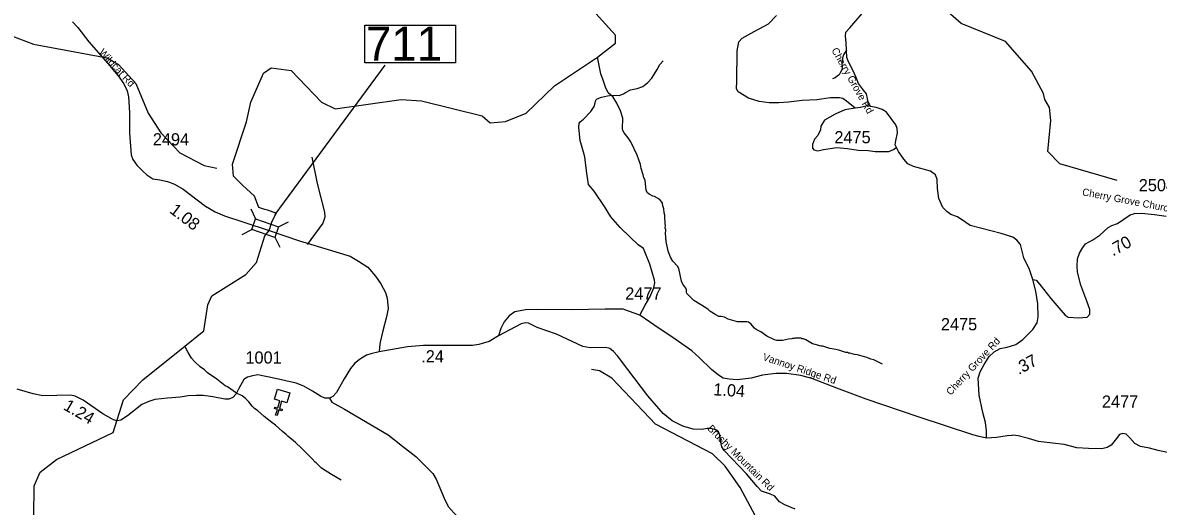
# Model space of a CAD drawing. Extents: x 1248224 to 1454986, y 825081 to 985870.
# Drawn here: x 1376578 to 1388229, y 851257 to 856212 of the extents above; entities that cross this region are included whole.
import ezdxf

# ---------------------------------------------------------------- set-up
doc = ezdxf.new("R2010")
doc.units = 0
for name, color, linetype in [('Exist Cultural Church CELL', 7, 'Continuous'), ('Exist Hydrographic Creek Single Shore', 7, 'Continuous'), ('Exist Hydrographic Misc Water Feature', 7, 'Continuous'), ('Exist Road Non-System Type 51', 7, 'Continuous'), ('Exist Road Secondary Mileage Hundredths English Label', 7, 'Continuous'), ('Exist Road Secondary Structure Standard Bridge CELL', 7, 'Continuous'), ('Exist Road Secondary Structure Standard Bridge Number Label', 7, 'Continuous'), ('Exist Road Secondary Type 41 Attributed', 7, 'Continuous'), ('Exist Road Secondary Type 51 Attributed', 7, 'Continuous'), ('Exist Road Secondary Type 51 Label', 7, 'Continuous'), ('Exist Road Secondary Type 51 Number Label', 7, 'Continuous')]:
    doc.layers.add(name, color=color, linetype=linetype)

msp = doc.modelspace()

# ---------------------------------------------------------------- linework, layer by layer
at = {"layer": 'Exist Cultural Church CELL'}
msp.add_lwpolyline([(1379287, 852317), (1379233, 852333), (1379211, 852260), (1379241, 852251), (1379237, 852236), (1379206, 852245), (1379189, 852188), (1379173, 852192), (1379191, 852250), (1379160, 852259), (1379165, 852274), (1379195, 852265), (1379217, 852338), (1379162, 852355), (1379193, 852457), (1379318, 852419)], close=True, dxfattribs=at)
at = {"layer": 'Exist Hydrographic Creek Single Shore'}
for points in [[(1378729, 854764), (1378873, 855197), (1378919, 855397), (1379050, 855696), (1379126, 855750), (1379334, 855723), (1379644, 855399), (1379785, 855330), (1380462, 855425), (1380670, 855411), (1381293, 855257), (1381374, 855186), (1381533, 855200), (1381743, 855287), (1382033, 855567), (1382477, 855861), (1382659, 856004), (1382660, 856086), (1382457, 856307)], [(1387808, 854594), (1387219, 854767), (1387097, 854894), (1387128, 855209), (1387114, 855343), (1387066, 855426), (1387051, 855486), (1386930, 855715), (1386662, 856019), (1386207, 856205), (1386018, 856367)], [(1379063, 854297), (1379001, 854320), (1378956, 854435), (1378832, 854547), (1378741, 854640), (1378729, 854764)], [(1379105, 854084), (1379133, 854170), (1379180, 854261), (1379090, 854292), (1379063, 854297)], [(1375464, 850424), (1375681, 850452), (1376231, 850832), (1376364, 850829), (1376381, 850806), (1376664, 850817), (1376690, 850839), (1376694, 851466), (1376756, 851606), (1376925, 851737), (1377506, 852014), (1377613, 852347), (1377809, 852553), (1378241, 852899), (1378437, 853056), (1378476, 853321), (1378519, 853412), (1378866, 853632), (1378977, 853754), (1379062, 854027), (1379105, 854084)]]:
    msp.add_lwpolyline(points, dxfattribs=at)
at = {"layer": 'Exist Hydrographic Misc Water Feature'}
for points in [[(1373989, 853713), (1374189, 854070), (1374496, 854396), (1374823, 854507), (1375140, 854517), (1375442, 854603), (1375654, 854747), (1375791, 854954), (1375829, 855544), (1375972, 856017), (1376124, 856139), (1376473, 856073), (1376688, 855993), (1377444, 855853), (1377560, 855785), (1377739, 855588), (1377866, 855287), (1377995, 855084), (1378191, 854880), (1378439, 854750), (1378571, 854721)], [(1385398, 852712), (1385311, 852756), (1385279, 852765), (1385240, 852782), (1385144, 852808), (1385113, 852813), (1385065, 852826), (1385049, 852826), (1385041, 852831), (1385025, 852831), (1384953, 852855), (1384922, 852865), (1384858, 852875), (1384786, 852897), (1384770, 852897), (1384707, 852915), (1384683, 852923), (1384612, 852963), (1384588, 852974), (1384572, 852974), (1384564, 852978), (1384500, 852980), (1384492, 852976), (1384476, 852977), (1384468, 852973), (1384436, 852970), (1384372, 852955), (1384316, 852957), (1384292, 852961), (1384213, 853001), (1384150, 853045), (1384102, 853070), (1384085, 853082), (1384048, 853125), (1384024, 853144), (1384008, 853146), (1383912, 853147), (1383817, 853173), (1383777, 853194), (1383745, 853203), (1383721, 853203), (1383690, 853218), (1383627, 853256), (1383611, 853272), (1383587, 853289), (1383463, 853364), (1383393, 853436), (1383387, 853452), (1383388, 853476), (1383382, 853492), (1383351, 853533), (1383338, 853565), (1383309, 853694), (1383296, 853718), (1383249, 853767), (1383226, 853808), (1383201, 853872), (1383180, 853969), (1383180, 853985), (1383176, 853993), (1383177, 854025), (1383173, 854041), (1383175, 854097), (1383171, 854105), (1383172, 854137), (1383168, 854145), (1383169, 854185), (1383165, 854193), (1383166, 854241), (1383159, 854265), (1383156, 854305), (1383145, 854337), (1383141, 854362), (1383135, 854374), (1383114, 854400), (1383059, 854432), (1383043, 854436), (1383005, 854455), (1382990, 854469), (1382976, 854494), (1382963, 854598), (1382951, 854622), (1382944, 854654), (1382922, 854719), (1382915, 854759), (1382881, 854856), (1382816, 854993), (1382791, 855034), (1382748, 855083), (1382735, 855107), (1382731, 855124), (1382734, 855235), (1382712, 855308), (1382674, 855389), (1382637, 855450), (1382586, 855495), (1382558, 855552), (1382535, 855624), (1382509, 855689), (1382477, 855861)], [(1379847, 851525), (1379745, 851583), (1379642, 851648), (1379588, 851701), (1379578, 851707), (1379549, 851742), (1379439, 851853), (1379377, 851910), (1379298, 851976), (1379282, 851993), (1379243, 852022), (1379173, 852087), (1379133, 852114), (1379055, 852176), (1378992, 852234), (1378957, 852257), (1378933, 852281), (1378898, 852326), (1378859, 852363), (1378828, 852388), (1378773, 852417), (1378678, 852480), (1378654, 852492), (1378568, 852558), (1378473, 852625), (1378442, 852654), (1378399, 852687), (1378340, 852742), (1378311, 852775), (1378274, 852832), (1378241, 852899)], [(1385128, 846411), (1385012, 846873), (1384972, 846940), (1384910, 847184), (1384929, 847660), (1384876, 847943), (1384827, 847993), (1384660, 848397), (1384662, 848883), (1384608, 849084), (1384368, 849565), (1384109, 849945), (1384104, 850129), (1384280, 850548), (1384308, 850673), (1384277, 850818), (1383940, 851448), (1383786, 851668), (1383655, 851795), (1383070, 852099), (1382621, 852568), (1382497, 852646), (1382414, 852657)]]:
    msp.add_lwpolyline(points, dxfattribs=at)
at = {"layer": 'Exist Road Non-System Type 51'}
for points in [[(1385119, 855335), (1385029, 855407), (1384994, 855437), (1384957, 855444), (1384866, 855442), (1384725, 855421), (1384576, 855414), (1384434, 855398), (1384337, 855393), (1384237, 855393), (1384135, 855405), (1384026, 855440), (1383917, 855505), (1383903, 855535), (1383905, 855614), (1383910, 855925), (1383924, 856016), (1383959, 856054), (1384082, 856121), (1384230, 856200), (1384312, 856286)], [(1385031, 855932), (1385018, 855909), (1384999, 855882), (1384990, 855850), (1384983, 855792), (1384985, 855757), (1384983, 855730), (1384970, 855705), (1384954, 855678), (1384935, 855665), (1384914, 855649), (1384885, 855639)], [(1382910, 853214), (1382963, 853319), (1383011, 853400), (1383052, 853495), (1383064, 853545), (1383061, 853573), (1383011, 853738), (1382969, 853846), (1382946, 853899), (1382893, 853936), (1382810, 854014), (1382709, 854112), (1382612, 854223), (1382546, 854328), (1382440, 854487), (1382384, 854556), (1382361, 854696), (1382345, 854838), (1382297, 855006), (1382283, 855140), (1382286, 855184), (1382297, 855198), (1382331, 855223), (1382406, 855302), (1382442, 855353), (1382451, 855392), (1382459, 855420), (1382473, 855434), (1382515, 855448), (1382579, 855462), (1382621, 855470), (1382696, 855465), (1382741, 855484), (1382763, 855498), (1382813, 855523), (1382883, 855537), (1382939, 855560), (1382992, 855599), (1383033, 855643), (1383089, 855733), (1383114, 855783), (1383148, 855822)], [(1385119, 855335), (1385012, 855321), (1384914, 855274), (1384805, 855214), (1384768, 855153), (1384764, 855114), (1384736, 855055), (1384703, 855020), (1384680, 854966), (1384683, 854927), (1384694, 854908), (1384736, 854901), (1384794, 854913), (1384931, 854932), (1385042, 854922), (1385149, 854906), (1385251, 854904), (1385323, 854894), (1385414, 854892), (1385465, 854892), (1385513, 854913), (1385537, 854929)], [(1385256, 855370), (1385230, 855358), (1385174, 855344), (1385119, 855335)], [(1379545, 854836), (1379599, 854565), (1379675, 854271), (1379679, 854220), (1379657, 854159), (1379498, 853941)], [(1379727, 852365), (1379751, 852325), (1379878, 852253), (1380327, 851988), (1380476, 851872), (1380613, 851767), (1380787, 851593), (1380820, 851535), (1380903, 851340), (1380943, 851253), (1381004, 851187), (1381062, 851126), (1381098, 851028)]]:
    msp.add_lwpolyline(points, dxfattribs=at)
at = {"layer": 'Exist Road Secondary Structure Standard Bridge CELL'}
for p, q in [((1378918, 854304), (1378968, 854202)), ((1379202, 854121), (1379304, 854171)), ((1378828, 854043), (1378930, 854093)), ((1379165, 854014), (1379215, 853912))]:
    msp.add_line(p, q, dxfattribs=at)
msp.add_lwpolyline([(1378968, 854202), (1379202, 854121), (1379165, 854012), (1378930, 854093)], close=True, dxfattribs=at)
at = {"layer": 'Exist Road Secondary Structure Standard Bridge Number Label'}
msp.add_line((1379168, 854246), (1380297, 855777), dxfattribs=at)
msp.add_lwpolyline([(1380088, 856187), (1381017, 856187), (1381017, 855803), (1380088, 855803)], close=True, dxfattribs=at)
at = {"layer": 'Exist Road Secondary Type 41 Attributed'}
for points in [[(1377090, 856221), (1377143, 856163), (1377258, 856015), (1377450, 855793), (1377558, 855667), (1377615, 855586), (1377650, 855515), (1377664, 855453), (1377672, 855293), (1377674, 855227), (1377674, 855080), (1377690, 854859), (1377709, 854811), (1377750, 854753), (1377814, 854686), (1377853, 854653), (1377914, 854611), (1377985, 854601), (1378062, 854586), (1378134, 854558), (1378223, 854505), (1378452, 854331), (1378552, 854274), (1378647, 854232), (1378848, 854167), (1379105, 854084)], [(1386941, 853582), (1386975, 853574), (1387013, 853531), (1387126, 853385), (1387228, 853265), (1387274, 853215), (1387305, 853194), (1387410, 853189), (1387499, 853196), (1387527, 853225), (1387527, 853273), (1387496, 853359), (1387436, 853524), (1387401, 853655), (1387396, 853718), (1387401, 853792), (1387420, 853849), (1387456, 853907), (1387484, 853947), (1387558, 853988), (1387630, 854034), (1387714, 854113), (1387752, 854133), (1387809, 854155), (1387940, 854243), (1387984, 854258), (1388058, 854260), (1388189, 854248), (1388309, 854229)], [(1379105, 854084), (1379417, 853978), (1379936, 853819), (1380024, 853768), (1380118, 853706), (1380199, 853616), (1380254, 853535), (1380299, 853448), (1380317, 853390), (1380327, 853283), (1380310, 853199), (1380274, 853055), (1380245, 852940), (1380238, 852886), (1380236, 852841)], [(1388323, 851806), (1388228, 851828), (1388138, 851851), (1388046, 851870), (1387987, 851901), (1387937, 851957), (1387900, 851996), (1387864, 852002), (1387830, 851991), (1387786, 851935), (1387746, 851884), (1387704, 851859), (1387650, 851845), (1387512, 851850), (1387392, 851856), (1387263, 851890), (1387143, 851904), (1387000, 851921), (1386899, 851951), (1386792, 851977), (1386736, 851985), (1386727, 851983)]]:
    msp.add_lwpolyline(points, dxfattribs=at)
at = {"layer": 'Exist Road Secondary Type 51 Attributed'}
for points in [[(1386738, 854016), (1386616, 854053), (1386300, 854135), (1386254, 854165), (1386169, 854222), (1386101, 854247), (1386060, 854278), (1386019, 854319), (1385979, 854410), (1385963, 854513), (1385960, 854604), (1385944, 854654), (1385891, 854691), (1385716, 854738), (1385659, 854767), (1385619, 854815), (1385563, 854891), (1385531, 854960), (1385535, 855003), (1385553, 855085), (1385550, 855129), (1385535, 855166), (1385441, 855295), (1385397, 855323), (1385334, 855345), (1385275, 855354), (1385256, 855370), (1385247, 855436), (1385237, 855483), (1385203, 855522), (1385153, 855591), (1385125, 855657), (1385100, 855719), (1385050, 855813), (1385034, 855857), (1385031, 855932), (1385028, 856011), (1385019, 856076), (1385025, 856114), (1385065, 856160), (1385212, 856332)], [(1386941, 853582), (1386907, 853682), (1386848, 853803), (1386816, 853938), (1386779, 853985), (1386738, 854016)], [(1386465, 851954), (1386467, 852030), (1386458, 852114), (1386429, 852216), (1386393, 852396), (1386381, 852571), (1386401, 852635), (1386441, 852710), (1386494, 852791), (1386544, 852841), (1386606, 852875), (1386678, 852887), (1386766, 852914), (1386840, 852967), (1386943, 853070), (1386986, 853137), (1386998, 853199), (1386993, 853331), (1386974, 853462), (1386941, 853582)], [(1386465, 851954), (1386391, 851970), (1386326, 851989), (1385765, 852174), (1385232, 852353), (1384932, 852468), (1384674, 852567), (1384562, 852598), (1384416, 852619), (1384306, 852617), (1384168, 852601), (1384052, 852571), (1383909, 852553), (1383825, 852558), (1383765, 852569), (1383716, 852600), (1383645, 852660), (1383518, 852783), (1383442, 852851), (1383238, 852992), (1383108, 853078), (1382910, 853214), (1382842, 853240), (1382738, 853276), (1382554, 853276), (1382212, 853271), (1381858, 853274), (1381735, 853271), (1381628, 853250), (1381568, 853208), (1381519, 853148), (1381482, 853080), (1381459, 853002)], [(1384503, 851227), (1384396, 851271), (1384344, 851303), (1384294, 851360), (1384250, 851381), (1384159, 851410), (1384112, 851458), (1384003, 851589), (1383776, 851829), (1383752, 851866), (1383737, 851926), (1383729, 851987), (1383716, 852019), (1383688, 852039), (1383638, 852053), (1383599, 852053), (1383547, 852042), (1383456, 852047), (1383351, 852076), (1383242, 852133), (1383150, 852209), (1382991, 852387), (1382785, 852660), (1382679, 852797), (1382641, 852843), (1382601, 852873), (1382556, 852884), (1382400, 852879), (1382324, 852894), (1382053, 853019), (1381855, 853090), (1381766, 853133), (1381735, 853137), (1381691, 853126), (1381459, 853002)], [(1381459, 853002), (1381363, 852945), (1381257, 852913), (1381194, 852903), (1380925, 852906), (1380691, 852906), (1380527, 852892), (1380236, 852841)], [(1380236, 852841), (1380150, 852818), (1380104, 852805), (1380045, 852769), (1379987, 852722), (1379942, 852669), (1379877, 852564), (1379799, 852424), (1379761, 852380), (1379727, 852365), (1379679, 852365), (1379634, 852386), (1379550, 852435), (1379463, 852486), (1379382, 852519), (1379171, 852566), (1378989, 852602), (1378934, 852595), (1378885, 852581), (1378845, 852557), (1378795, 852463), (1378767, 852408), (1378733, 852372), (1378694, 852355), (1378652, 852355), (1378530, 852378), (1378430, 852391), (1378356, 852393), (1378274, 852390), (1378192, 852374), (1378063, 852365), (1377934, 852352), (1377871, 852331), (1377800, 852300), (1377654, 852184), (1377586, 852140), (1377546, 852133), (1377510, 852142), (1377401, 852205), (1377198, 852344), (1377117, 852386), (1377071, 852395), (1376928, 852391), (1376783, 852389), (1376684, 852410), (1376521, 852458)], [(1386727, 851983), (1386677, 851978), (1386568, 851963), (1386465, 851954)]]:
    msp.add_lwpolyline(points, dxfattribs=at)

# ---------------------------------------------------------------- texts
at = {"layer": 'Exist Road Secondary Mileage Hundredths English Label'}
for s, rotation, p in [('1.08', 322.8444, (1378076, 854272)), ('.70', 28.5106, (1387763, 853816)), ('.37', 28.3194, (1386797, 852601)), ('1.04', 356.4206, (1383661, 852394)), ('1.24', 329.9119, (1376986, 852254))]:
    msp.add_text(s, height=125, rotation=rotation, dxfattribs=at).set_placement(p)
msp.add_text('.24', height=125, dxfattribs=at).set_placement((1380667, 852731))
at = {"layer": 'Exist Road Secondary Structure Standard Bridge Number Label'}
msp.add_text('711', height=350, dxfattribs=at).set_placement((1380100, 855823))
at = {"layer": 'Exist Road Secondary Type 51 Label'}
for s, rotation, p in [('Wildcat Rd', 312.4454, (1377354, 855904)), ('Cherry Grove Rd', 299.5761, (1384873, 855931)), ('Cherry Grove Church Rd', 349.1442, (1387444, 854444)), ('Cherry Grove Rd', 47.2231, (1386099, 852388)), ('Vannoy Ridge Rd', 341.5499, (1384164, 852757)), ('Brushy Mountain Rd', 315.2229, (1383598, 852046))]:
    msp.add_text(s, height=75, rotation=rotation, dxfattribs=at).set_placement(p)
at = {"layer": 'Exist Road Secondary Type 51 Number Label'}
for s, p in [('2475', (1384906, 854977)), ('2494', (1377913, 854955)), ('2504', (1388029, 854485)), ('2477', (1382760, 853374)), ('2475', (1385999, 853060)), ('1001', (1378863, 852719)), ('2477', (1387651, 852267))]:
    msp.add_text(s, height=125, dxfattribs=at).set_placement(p)

doc.saveas('drawing.dxf')
